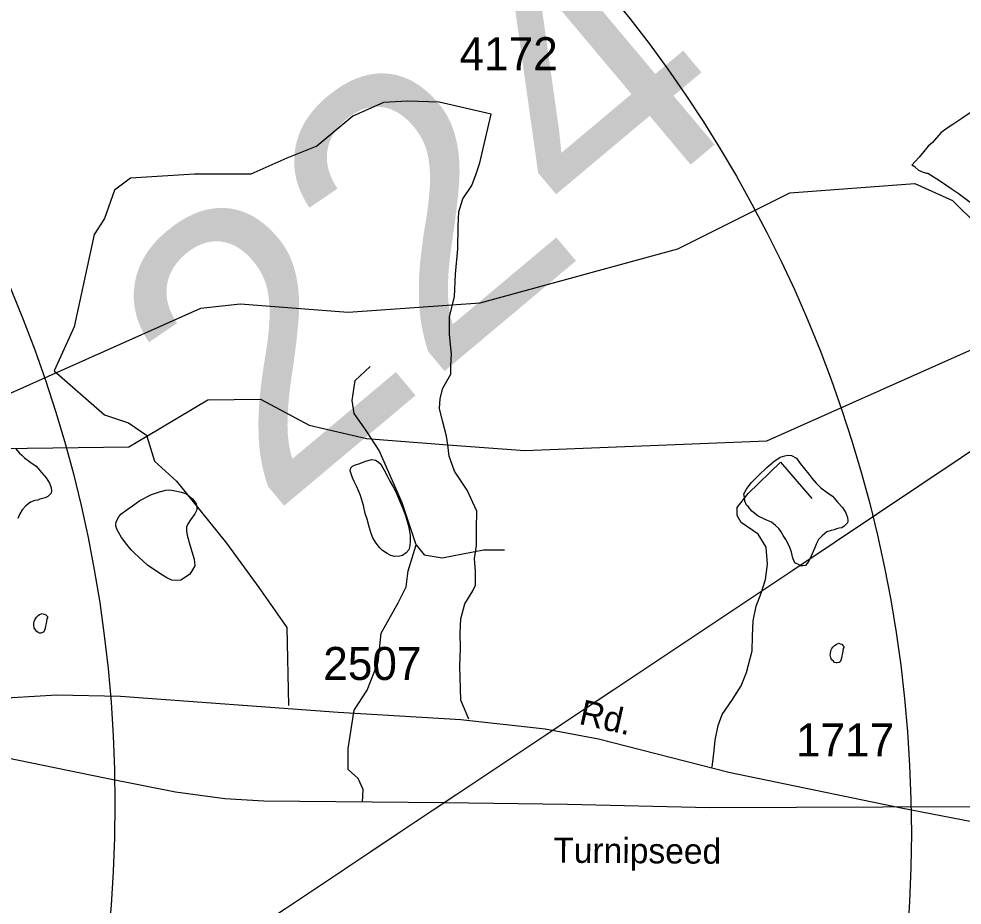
# Model space of a CAD drawing. Extents: x 2169602 to 2449496, y 721995 to 810662.
# Drawn here: x 2416361 to 2419932, y 788110 to 791467 of the extents above; entities that cross this region are included whole.
import ezdxf

# ---------------------------------------------------------------- set-up
doc = ezdxf.new("R2010")
doc.units = 0
doc.layers.add('Default', color=7, linetype='Continuous')

msp = doc.modelspace()

# ---------------------------------------------------------------- linework, layer by layer
at = {"layer": 'Default'}
for points in [[(2418149.4, 791105.8), (2417952, 791151.4), (2417832.4, 791155.1), (2417741.3, 791149.5), (2417625.6, 791098.2), (2417488.9, 790984.3), (2417375.1, 790938.7), (2417238.4, 790877.9), (2417025.9, 790877.9), (2416783, 790862.7), (2416722.2, 790817.2), (2416684.3, 790710.8), (2416646.3, 790650.1), (2416570.4, 790300.7), (2416494.5, 790133.6), (2416684.3, 789966.5), (2416775.4, 789936.1), (2416843.7, 789890.5), (2416844.9, 789886.6)], [(2417984.6, 789853.8), (2417980.5, 789886.7), (2417965.3, 789943.7), (2417953.9, 789991.2), (2417955.8, 790029.1), (2417966.2, 790068.1), (2417996.6, 790121.2), (2417996.6, 790153.5), (2417998.5, 790197.2), (2417990.9, 790271.2), (2417990.9, 790339.6), (2418009.9, 790413.7), (2418013.7, 790499.1), (2418022.2, 790595), (2418024.1, 790680.4), (2418026, 790735.5), (2418041.2, 790784.9), (2418075.3, 790836.1), (2418092.4, 790879.8), (2418105.7, 790921.6), (2418149.4, 791105.8)], [(2419963.4, 791111.3), (2419931.6, 791089.4), (2419897.3, 791066.9), (2419879.5, 791055.1), (2419861.7, 791042.7), (2419851.6, 791035), (2419820, 790998.7), (2419803.6, 790984.6), (2419788, 790964.6), (2419769.8, 790942.6), (2419754.4, 790926.3), (2419742.3, 790912.3)], [(2419963.2, 790771.4), (2419917, 790805.2), (2419890.6, 790823), (2419870.9, 790836.9), (2419846.3, 790852.8), (2419802.4, 790880.5), (2419798.7, 790880.7), (2419786.6, 790884.6), (2419768.4, 790892.6), (2419754.6, 790904.4), (2419742.3, 790912.3)], [(2414968.7, 789966.6), (2415260.9, 789944.7), (2416176.9, 789981.7), (2417049.8, 790370.6), (2417198.9, 790387.3), (2417607.9, 790355.9), (2418106.8, 790391.7), (2418855.9, 790596.1), (2419279.7, 790807.3), (2419753.8, 790843.4), (2419895.9, 790778.2), (2420180.7, 790496.9), (2420331.8, 790044.8)], [(2417984.6, 789853.8), (2418276.7, 789831.9), (2419192.7, 789868.9), (2420065.6, 790257.8), (2420214.7, 790274.4), (2420623.8, 790243.1), (2421122.7, 790278.8), (2421871.7, 790483.3), (2422295.6, 790694.4), (2422769.6, 790730.6), (2422911.7, 790665.4), (2423196.6, 790384), (2423347.6, 789931.9)], [(2417865.4, 789474.5), (2417812.2, 789634), (2417724.9, 789831.5), (2417675.6, 789907.5), (2417630.1, 789972), (2417622.5, 790021.4), (2417633.8, 790097.4), (2417690.8, 790150.5)], [(2406761.9, 781061.2), (2414302.3, 786039.7), (2415401, 786802.3), (2416181.2, 787310.7), (2416190.6, 787317), (2416584.9, 787578.1), (2416617.7, 787599.6), (2417369.9, 788097.5), (2417415.6, 788128), (2417593.4, 788246.6), (2417595.2, 788247.7), (2417692.8, 788313), (2417793.7, 788380.2), (2417928.8, 788470.3), (2418018.5, 788530), (2418360.1, 788757.9), (2418402.7, 788786.3), (2418493.1, 788846.6), (2418613.5, 788926.8), (2419291.2, 789379.1), (2419929.1, 789805.5), (2420305, 790057.7)], [(2406761.9, 781061.2), (2414302.3, 786039.7), (2415401, 786802.3), (2416181.2, 787310.7), (2416190.6, 787317), (2416584.9, 787578.1), (2416617.7, 787599.6), (2417369.9, 788097.5), (2417415.6, 788128), (2417593.4, 788246.6), (2417595.2, 788247.7), (2417692.8, 788313), (2417793.7, 788380.2), (2417928.8, 788470.3), (2418018.5, 788530), (2418360.1, 788757.9), (2418402.7, 788786.3), (2418493.1, 788846.6), (2418613.5, 788926.8), (2419291.2, 789379.1), (2419929.1, 789805.5), (2420305, 790057.7)], [(2416190.6, 787317), (2416585.1, 787578.1), (2416617.7, 787599.6), (2417369.9, 788097.5), (2417415.6, 788128), (2417593.4, 788246.6), (2417595.2, 788247.7), (2417692.8, 788313), (2417793.7, 788380.2), (2417928.8, 788470.3), (2418018.5, 788530.1), (2418360.1, 788758), (2418402.7, 788786.3), (2418493.1, 788846.6), (2418613.5, 788926.9), (2419291.2, 789379.1), (2419929.1, 789805.5), (2420305, 790057.8)], [(2416844.9, 789886.6), (2417075.7, 790023.7), (2417275.7, 790026.2), (2417459.6, 789927.3), (2417676.8, 789876.9), (2417984.6, 789853.8)], [(2414224.7, 788858.4), (2414557.7, 789002.5), (2414856.7, 789094.9), (2415047.8, 789222.1), (2415803.8, 789551.1), (2415985.7, 789800), (2416102.8, 789836.9), (2416776.8, 789846.1), (2416844.9, 789886.6)], [(2416844.9, 789886.6), (2416874, 789791.8), (2416957.5, 789715.8), (2417147.3, 789480.4), (2417268.8, 789313.3), (2417375.1, 789161.4), (2417382.1, 788866.3)], [(2418064, 788813.9), (2418033.6, 788886.1), (2418029.8, 789015.2), (2418033.4, 789083.5), (2418031.1, 789139.4), (2418033.6, 789193.7), (2418048.8, 789250.6), (2418079.1, 789300), (2418089.6, 789321.8), (2418089.6, 789373.1), (2418085.8, 789422.5), (2418093.4, 789471.8), (2418093.4, 789536.4), (2418094.3, 789601.9), (2418058.3, 789681.7), (2418010.8, 789753.8), (2417989.9, 789810.8), (2417984.6, 789853.8)], [(2416347.9, 789839.8), (2416363.5, 789821.6), (2416371.5, 789813.9), (2416381.7, 789803.8)], [(2416381.7, 789803.8), (2416405.9, 789785.9), (2416425.8, 789772), (2416446.1, 789748.3), (2416464, 789728.1), (2416469.9, 789718.3), (2416476.5, 789708.4), (2416482.4, 789690.4), (2416484, 789678.4), (2416482.4, 789670.5), (2416470.5, 789658.1), (2416460.7, 789652.3), (2416450.6, 789650.2), (2416440.4, 789648.1), (2416432.6, 789644), (2416420.7, 789642.1), (2416404.9, 789636), (2416386.6, 789621.7), (2416372.9, 789607.6), (2416364.7, 789591.8), (2416357.1, 789573.9)], [(2417812.4, 789618), (2417824.5, 789585.8), (2417834.7, 789550.1), (2417838.8, 789532.1), (2417842.9, 789509.9), (2417842.9, 789488), (2417841.3, 789470.1), (2417836.8, 789456.1), (2417827.1, 789444.2), (2417813.6, 789434.1), (2417803.6, 789432), (2417783.1, 789429.8), (2417769.3, 789433.9), (2417755.4, 789441.7), (2417737.3, 789453.3), (2417727.1, 789463.3), (2417713.1, 789481.3), (2417700.8, 789501.4), (2417694.9, 789517.3), (2417686.9, 789543.3), (2417678.9, 789571.2), (2417672.3, 789593.3), (2417666.2, 789623.1), (2417654.3, 789661), (2417647.9, 789677), (2417639.7, 789696.8), (2417630.1, 789714.9), (2417623.9, 789728.8), (2417615.5, 789754.9), (2417617.4, 789766.7), (2417623.5, 789772.7), (2417635.2, 789777), (2417651.6, 789783.1), (2417673.3, 789791.1), (2417697.3, 789797.2), (2417711.5, 789795.1), (2417721.5, 789789.1), (2417731.4, 789779.5), (2417743.9, 789757.3), (2417755.4, 789735.3), (2417765.6, 789715.5), (2417777.9, 789693.8), (2417787.6, 789675.7), (2417794.3, 789659.7), (2417812.4, 789618)], [(2418986.3, 788632.2), (2418992.9, 788695.2), (2418996.7, 788735.1), (2419008.1, 788790.2), (2419023.3, 788831.9), (2419063.1, 788888.9), (2419095.4, 788940.2), (2419116.3, 788991.4), (2419137.1, 789073.1), (2419139, 789128.2), (2419140.9, 789187), (2419152.3, 789242.1), (2419171.3, 789291.5), (2419188.4, 789342.7), (2419196, 789401.6), (2419190.3, 789466.1), (2419159.9, 789515.5), (2419095.4, 789559.2), (2419080.2, 789585.8), (2419080.2, 789616.2), (2419122, 789669.3), (2419244.4, 789788), (2419363.9, 789649.4)], [(2419397.6, 789691), (2419421.7, 789673.1), (2419441.6, 789659.2), (2419461.9, 789635.4), (2419479.8, 789615.3), (2419485.7, 789605.4), (2419492.3, 789595.5), (2419498.2, 789577.6), (2419499.9, 789565.6), (2419498.2, 789557.7), (2419486.3, 789545.3), (2419476.5, 789539.5), (2419466.4, 789537.4), (2419456.2, 789535.3), (2419448.4, 789531.2), (2419436.5, 789529.3), (2419420.7, 789523.2), (2419402.5, 789508.9), (2419388.7, 789494.8), (2419380.5, 789479), (2419372.9, 789461.1), (2419364.9, 789440.8), (2419357.2, 789422.9), (2419349.4, 789408.6), (2419339.3, 789396.8), (2419329.1, 789394.6), (2419319.4, 789394.5), (2419314.9, 789398.4), (2419299.3, 789406.5), (2419291.1, 789424.3), (2419286.8, 789446.5), (2419279, 789468.4), (2419264.5, 789494.1), (2419254.4, 789510.2), (2419246.6, 789524), (2419238.4, 789536.2), (2419226.3, 789548.1), (2419210.5, 789559.9), (2419186.1, 789570), (2419160.1, 789583.7), (2419136.3, 789601.5), (2419122.2, 789619.4), (2419116, 789625.2), (2419109.9, 789639.6), (2419107.8, 789653.2), (2419106, 789667.3), (2419115.8, 789685.3), (2419133.9, 789709.3), (2419161.3, 789737.6), (2419193.1, 789767.7), (2419219, 789789.8), (2419242.9, 789806), (2419261, 789812.2), (2419272.7, 789814.1), (2419286.8, 789812.3), (2419304.9, 789802.3), (2419319.2, 789782.3), (2419351.4, 789742.6), (2419363.7, 789726.9), (2419379.3, 789708.7), (2419387.3, 789701), (2419397.6, 789691)], [(2416847.9, 789397), (2416797.7, 789444.7), (2416786, 789456.2), (2416769.4, 789476.2), (2416749.5, 789502.2), (2416737.4, 789521.9), (2416731.5, 789534.2), (2416727.6, 789546.2), (2416727.2, 789551.9), (2416729.4, 789562.1), (2416739.1, 789580.1), (2416747.3, 789590.3), (2416771, 789608.2), (2416790.7, 789622.2), (2416818.8, 789642.3), (2416862.9, 789664.9), (2416892.6, 789675), (2416916.6, 789681.1), (2416932.2, 789683.2), (2416952.3, 789679.3), (2416976.5, 789673.6), (2416994.8, 789667.6), (2417004.8, 789659.6), (2417018.9, 789647.7), (2417032.5, 789629.8), (2417034.7, 789617.7), (2417034.7, 789607.6), (2417027.1, 789591.8), (2417010.9, 789569.4), (2416999.1, 789551.4), (2416995.4, 789541.4), (2416995.6, 789527.6), (2416997.6, 789511.4), (2417005.6, 789483.4), (2417015.7, 789449.4), (2417023.9, 789419.8), (2417026.3, 789395.5), (2417018.1, 789379.7), (2417008.3, 789363.8), (2416988.4, 789349.3), (2416974.2, 789341.3), (2416960.3, 789339.4), (2416940.2, 789341.2), (2416920.3, 789349.1), (2416904.5, 789359.2), (2416876, 789378.9), (2416847.9, 789397)], [(2417661.4, 788499.5), (2417664.2, 788547.9), (2417645.2, 788589.7), (2417607.3, 788623.9), (2417607.3, 788703.6), (2417630.1, 788847.9), (2417679.4, 788923.9), (2417721.1, 789030.2), (2417732.5, 789140.3), (2417797.1, 789254.3), (2417827.4, 789315), (2417835, 789375.8), (2417865.4, 789474.5)], [(2417865.4, 789474.5), (2417895.7, 789436.6), (2417964.1, 789425.2), (2418119.7, 789455.6), (2418199.4, 789455.6)], [(2416469.3, 789198.4), (2416466.8, 789194.7), (2416463.5, 789176.5), (2416461.3, 789166.3), (2416459.6, 789158.5), (2416457.4, 789150.3), (2416455.1, 789144.5), (2416451.4, 789142.3), (2416443.4, 789140.2), (2416439.1, 789140.4), (2416433.6, 789142.1), (2416429.1, 789146.4), (2416423.4, 789152.2), (2416421.3, 789156.1), (2416419, 789160.1), (2416417.4, 789170.1), (2416417.6, 789176.2), (2416418.8, 789184.1), (2416421.1, 789190.2), (2416423.1, 789194.4), (2416427, 789200.3), (2416433.2, 789206.3), (2416439.3, 789210.2), (2416443, 789212.5), (2416449.4, 789214.4), (2416454.9, 789212.3), (2416461.1, 789210.6), (2416465, 789206.3), (2416469.1, 789202.5), (2416469.3, 789198.4)], [(2419485.1, 789085.5), (2419482.6, 789081.8), (2419479.4, 789063.7), (2419477.1, 789053.5), (2419475.5, 789045.6), (2419473.2, 789037.4), (2419471, 789031.7), (2419467.3, 789029.4), (2419459.3, 789027.4), (2419455, 789027.6), (2419449.4, 789029.3), (2419444.9, 789033.6), (2419439.2, 789039.3), (2419437.1, 789043.3), (2419434.9, 789047.3), (2419433.2, 789057.3), (2419433.4, 789063.3), (2419434.7, 789071.3), (2419436.9, 789077.4), (2419439, 789081.6), (2419442.9, 789087.5), (2419449, 789093.4), (2419455.2, 789097.4), (2419458.9, 789099.6), (2419465.2, 789101.5), (2419470.8, 789099.5), (2419476.9, 789097.7), (2419480.8, 789093.5), (2419484.9, 789089.6), (2419485.1, 789085.5)], [(2411237.1, 788832.4), (2411419.6, 788825.1), (2412019.2, 788799.1), (2412373.9, 788790.8), (2412551.8, 788813.8), (2412911.7, 788897.6), (2413244.5, 788985.5), (2413319.3, 789008.6), (2413488.8, 789019), (2413729.5, 789013.8), (2414553.5, 788954.1), (2415018.1, 788925.8), (2415338.3, 788890.2), (2415539.2, 788852.5), (2416033.6, 788725.8), (2416685.5, 788591.8), (2416953.4, 788539.4), (2417140.2, 788514.3), (2417287.7, 788504.9), (2417971.1, 788498.4)], [(2414253, 788719.6), (2414435.5, 788712.2), (2415035, 788686.3), (2415389.7, 788677.9), (2415567.6, 788701), (2415927.6, 788784.7), (2416260.3, 788872.7), (2416335.1, 788895.7), (2416504.6, 788906.2), (2416745.3, 788901), (2417569.3, 788841.3), (2418033.9, 788813), (2418354.1, 788777.4), (2418555, 788739.7), (2419049.5, 788613), (2419701.4, 788479), (2419969.2, 788426.6), (2420156, 788401.5), (2420303.5, 788392.1), (2420986.9, 788385.6)], [(2417971.1, 788498.4), (2418438.3, 788492.5), (2418977.7, 788479.6), (2419633.5, 788481.7), (2421175.4, 788487.1), (2421604.7, 788490.7), (2421901, 788487.1)]]:
    msp.add_lwpolyline(points, dxfattribs=at)
for centre in [(2411724.3, 788494.3), (2414740.2, 788381.5)]:
    msp.add_circle(centre, 5000, dxfattribs=at)

# ---------------------------------------------------------------- texts
for s, height, rotation, p in [('224', 1066.27, 40, (2417310.2, 789576.8)), ('Rd.', 95, 347.1517, (2418477.6, 788796.9)), ('Turnipseed', 95, 359.6127, (2418384.2, 788270.7))]:
    msp.add_text(s, height=height, rotation=rotation, dxfattribs=at).set_placement(p)
for s, p in [('4172', (2418029.3, 791272.2)), ('2507', (2417513.2, 788962.7)), ('1717', (2419303.2, 788673))]:
    msp.add_text(s, height=125, dxfattribs=at).set_placement(p)

doc.saveas('drawing.dxf')
